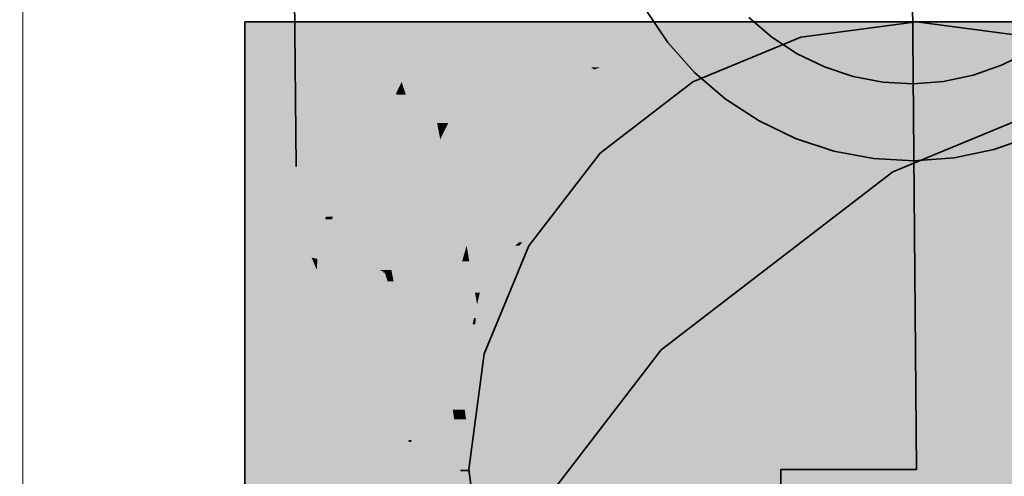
# Model space of a CAD drawing. Extents: x -223 to 557, y -138 to 606.
# Tile 268 of 347: x 308.564 to 309.839, y 169.668 to 170.26. Entities that reach past the tile are written whole.
import ezdxf
from ezdxf.lldxf.tags import DXFTag

# ---------------------------------------------------------------- set-up
doc = ezdxf.new("R2010")
doc.units = 0
doc.layers.get('0').update_dxf_attribs({"lineweight": 35})
doc.layers.add('0-Shading', color=7, linetype='Continuous', lineweight=35)
doc.layers.add('5_EG-HLSE', color=7, linetype='Continuous', lineweight=25)
doc.layers.add('H_Heizkoerper', color=1, linetype='Continuous', lineweight=35, true_color=0xff0000)
doc.layers.add('H_Vorlauf', color=1, linetype='Continuous', lineweight=35, true_color=0xff0000)
tags = doc.linetypes.add('ALL_S14', pattern=[0.002, 0.001, -0.001]).pattern_tags.tags
tags[6:7] = [DXFTag(74, 4), DXFTag(75, 0), DXFTag(340, '0'), DXFTag(46, 1.0), DXFTag(50, 0.0), DXFTag(44, 0.0), DXFTag(45, 0.0)]
tags[4:5] = [DXFTag(74, 4), DXFTag(75, 0), DXFTag(340, '0'), DXFTag(46, 1.0), DXFTag(50, 0.0), DXFTag(44, 0.0), DXFTag(45, 0.0)]

# ---------------------------------------------------------------- blocks, each defined once
blk = doc.blocks.new('Shading-A07ALDTH1N', base_point=(309.6948, 170.0625))
at = {"layer": '0-Shading', "color": 14, "true_color": 0xa00000}
for points in [[(308.8556, 170.179), (309.0475, 170.179), (308.8556, 170.2567)], [(309.0475, 170.179), (308.8556, 170.2567), (308.9698, 170.2567)], [(308.8799, 170.195), (308.8556, 170.195), (308.9739, 170.2567)], [(308.8556, 170.195), (308.9739, 170.2567), (308.8556, 170.2567)], [(309.0292, 170.2034), (308.8927, 170.2034), (308.9739, 170.2567)], [(309.0475, 170.179), (309.071, 170.179), (308.9698, 170.2567)], [(309.071, 170.179), (308.9698, 170.2567), (308.9732, 170.2567)], [(309.071, 170.179), (309.1354, 170.179), (308.9732, 170.2567)], [(309.1354, 170.179), (308.9732, 170.2567), (309.2753, 170.2567)], [(309.0194, 170.2128), (308.98, 170.2567), (308.9739, 170.2567)], [(309.0384, 170.2128), (309.0808, 170.2567), (308.98, 170.2567)], [(309.0384, 170.2128), (309.0194, 170.2128), (308.98, 170.2567)], [(309.7643, 170.236), (309.2379, 170.236), (309.6137, 170.2567)], [(309.2379, 170.236), (309.6137, 170.2567), (309.2753, 170.2567)], [(310.0472, 170.197), (310.4198, 170.2567), (309.6137, 170.2567)], [(309.1354, 170.179), (310.4198, 170.179), (309.2379, 170.236)], [(310.0472, 170.197), (309.7643, 170.236), (309.2379, 170.236)], [(309.0292, 170.2034), (309.0384, 170.2128), (309.0194, 170.2128)], [(309.019, 170.1927), (308.8765, 170.1927), (309.0292, 170.2034)], [(308.8765, 170.1927), (309.0292, 170.2034), (308.8927, 170.2034)], [(308.8765, 170.1927), (308.8799, 170.195), (308.8556, 170.195)], [(308.8765, 170.1927), (308.8556, 170.1927), (308.8556, 170.195)], [(308.8556, 170.179), (308.8765, 170.1927), (308.8556, 170.1927)], [(308.8556, 170.179), (309.0057, 170.179), (308.8765, 170.1927)], [(309.0057, 170.179), (309.019, 170.1927), (308.8765, 170.1927)], [(309.8961, 170.0625), (309.6948, 170.0625), (310.0646, 170.1322)], [(309.6948, 170.0625), (310.0646, 170.1322), (309.8633, 170.1322)], [(309.7336, 169.9951), (309.6071, 169.9951), (309.6948, 170.0625)], [(309.7336, 169.9951), (309.8961, 170.0625), (309.6948, 170.0625)], [(309.521, 169.832), (309.3945, 169.832), (309.7336, 169.9951)], [(309.3945, 169.832), (309.7336, 169.9951), (309.6071, 169.9951)], [(309.4494, 169.7771), (309.3523, 169.7771), (309.3945, 169.832)], [(309.4494, 169.7771), (309.521, 169.832), (309.3945, 169.832)], [(309.2611, 169.5317), (309.164, 169.5317), (309.4494, 169.7771)], [(309.164, 169.5317), (309.4494, 169.7771), (309.3523, 169.7771)]]:
    blk.add_solid(points, dxfattribs=at)
at = {"layer": '0-Shading', "color": 14, "true_color": 0x9e0000}
for points in [[(309.0683, 170.2128), (309.0384, 170.2128), (309.0808, 170.2567)], [(309.0806, 170.1974), (309.0639, 170.1974), (309.0808, 170.2567)], [(309.1387, 170.1873), (309.0806, 170.1873), (309.0808, 170.2567)], [(309.138, 170.1881), (309.2906, 170.2567), (309.0808, 170.2567)], [(309.1627, 170.1881), (309.138, 170.1881), (309.2906, 170.2567)], [(309.0541, 170.2034), (309.0292, 170.2034), (309.0384, 170.2128)], [(309.0639, 170.1974), (309.0683, 170.2128), (309.0384, 170.2128)], [(309.0057, 170.179), (309.0586, 170.179), (309.0292, 170.2034)], [(309.0364, 170.1974), (309.0541, 170.2034), (309.0292, 170.2034)], [(309.0639, 170.1974), (309.0364, 170.1974), (309.0541, 170.2034)], [(309.0586, 170.179), (309.0639, 170.1974), (309.0364, 170.1974)], [(309.0586, 170.179), (309.0944, 170.179), (309.0639, 170.1974)], [(309.0806, 170.1873), (309.0806, 170.1974), (309.0639, 170.1974)], [(309.0892, 170.1862), (309.1387, 170.1873), (309.0806, 170.1873)], [(309.0944, 170.179), (309.1456, 170.179), (309.0806, 170.1873)], [(309.1396, 170.1862), (309.0892, 170.1862), (309.1387, 170.1873)], [(309.109, 170.1837), (309.1396, 170.1862), (309.0892, 170.1862)], [(309.1417, 170.1837), (309.109, 170.1837), (309.1396, 170.1862)], [(309.1456, 170.179), (309.1417, 170.1837), (309.109, 170.1837)], [(309.1396, 170.1862), (309.1627, 170.1881), (309.138, 170.1881)], [(309.1591, 170.1862), (309.1396, 170.1862), (309.1627, 170.1881)], [(309.1456, 170.179), (309.1591, 170.1862), (309.1396, 170.1862)]]:
    blk.add_solid(points, dxfattribs=at)
at = {"layer": '0-Shading', "color": 14, "true_color": 0x990000}
for points in [[(309.2198, 170.1967), (309.1787, 170.1967), (309.4708, 170.2567)], [(309.1787, 170.1967), (309.4708, 170.2567), (309.2906, 170.2567)], [(309.3735, 170.2199), (309.3166, 170.2199), (309.4708, 170.2567)], [(309.2198, 170.1967), (309.3735, 170.2199), (309.3166, 170.2199)], [(309.3248, 170.2014), (309.2508, 170.2014), (309.3735, 170.2199)], [(309.1456, 170.179), (309.1904, 170.179), (309.2198, 170.1967)], [(309.1627, 170.1881), (309.2198, 170.1967), (309.1787, 170.1967)], [(309.1838, 170.1881), (309.1627, 170.1881), (309.2198, 170.1967)], [(309.1904, 170.179), (309.2198, 170.1967), (309.2969, 170.1967)], [(309.2198, 170.1967), (309.3248, 170.2014), (309.2508, 170.2014)], [(309.2198, 170.1967), (309.2969, 170.1967), (309.3248, 170.2014)], [(309.2862, 170.195), (309.3078, 170.195), (309.3041, 170.1979)], [(309.3157, 170.1979), (309.3041, 170.1979), (309.3248, 170.2014)], [(309.3078, 170.195), (309.3157, 170.1979), (309.3041, 170.1979)], [(309.1456, 170.179), (309.1838, 170.1881), (309.1627, 170.1881)], [(309.1904, 170.179), (309.2657, 170.179), (309.2862, 170.195)], [(309.2657, 170.179), (309.2862, 170.195), (309.3078, 170.195)]]:
    blk.add_solid(points, dxfattribs=at)
at = {"layer": '0-Shading', "color": 14, "true_color": 0x930000}
for points in [[(309.3735, 170.2199), (309.5526, 170.2567), (309.4708, 170.2567)], [(309.4094, 170.2199), (309.3735, 170.2199), (309.5783, 170.2567)], [(309.3735, 170.2199), (309.5783, 170.2567), (309.5526, 170.2567)], [(309.4775, 170.216), (309.4146, 170.216), (309.609, 170.2567)], [(309.4146, 170.216), (309.609, 170.2567), (309.5783, 170.2567)], [(309.4357, 170.2213), (309.4158, 170.2213), (309.5783, 170.2567)], [(309.3494, 170.2014), (309.3248, 170.2014), (309.4158, 170.2213)], [(309.4146, 170.216), (309.3982, 170.216), (309.4158, 170.2213)], [(309.4146, 170.216), (309.4357, 170.2213), (309.4158, 170.2213)], [(309.3175, 170.1919), (309.4146, 170.216), (309.3982, 170.216)], [(309.3248, 170.2014), (309.4094, 170.2199), (309.3735, 170.2199)], [(309.4095, 170.195), (309.3299, 170.195), (309.4146, 170.216)], [(309.4095, 170.195), (309.4775, 170.216), (309.4146, 170.216)], [(309.3278, 170.195), (309.3078, 170.195), (309.3494, 170.2014)], [(309.3078, 170.195), (309.3494, 170.2014), (309.3248, 170.2014)], [(309.2657, 170.179), (309.3579, 170.179), (309.3175, 170.1919)], [(309.2657, 170.179), (309.3175, 170.1919), (309.2997, 170.1919)], [(309.3175, 170.1919), (309.2997, 170.1919), (309.3078, 170.195)], [(309.3175, 170.1919), (309.3278, 170.195), (309.3078, 170.195)], [(309.3995, 170.1919), (309.3175, 170.1919), (309.4095, 170.195)], [(309.3175, 170.1919), (309.4095, 170.195), (309.3299, 170.195)], [(309.3579, 170.179), (309.3995, 170.1919), (309.3175, 170.1919)]]:
    blk.add_solid(points, dxfattribs=at)
at = {"layer": '0-Shading', "color": 14, "true_color": 0x8c0000}
for points in [[(309.4734, 170.195), (309.4095, 170.195), (309.696, 170.2567)], [(309.4095, 170.195), (309.696, 170.2567), (309.609, 170.2567)], [(309.3579, 170.179), (309.4158, 170.179), (309.4095, 170.195)], [(309.4158, 170.179), (309.4734, 170.195), (309.4095, 170.195)]]:
    blk.add_solid(points, dxfattribs=at)
at = {"layer": '0-Shading', "color": 16, "true_color": 0x830000}
for points in [[(309.4158, 170.179), (309.4198, 170.179), (309.696, 170.2567)], [(309.4198, 170.179), (309.696, 170.2567), (309.7112, 170.2567)], [(309.4198, 170.179), (309.4254, 170.179), (309.7112, 170.2567)], [(309.4254, 170.179), (309.7112, 170.2567), (309.714, 170.2567)], [(309.4356, 170.179), (309.7256, 170.2567), (309.714, 170.2567)], [(309.6003, 170.2261), (309.6043, 170.2261), (309.714, 170.2567)], [(309.4254, 170.179), (309.427, 170.179), (309.6003, 170.2261)], [(309.427, 170.179), (309.4356, 170.179), (309.6003, 170.2261)], [(309.4356, 170.179), (309.6003, 170.2261), (309.6043, 170.2261)]]:
    blk.add_solid(points, dxfattribs=at)
at = {"layer": '0-Shading', "color": 12, "true_color": 0xd90000}
for points in [[(308.8556, 169.9667), (309.1043, 169.9667), (308.8556, 170.179)], [(309.1043, 169.9667), (308.8556, 170.179), (309.0475, 170.179)], [(308.9377, 170.175), (308.8603, 170.175), (308.8556, 170.179)], [(308.8556, 170.0743), (308.9786, 170.0743), (308.8556, 170.179)], [(309.0039, 170.1719), (309.0057, 170.179), (308.8556, 170.179)], [(308.9786, 170.0743), (308.9377, 170.175), (308.8603, 170.175)], [(309.0039, 170.1719), (308.939, 170.1719), (308.9377, 170.175)], [(308.9786, 170.0743), (309.0039, 170.1719), (308.939, 170.1719)], [(309.0921, 170.0124), (309.071, 170.179), (309.0475, 170.179)], [(309.073, 170.163), (309.1354, 170.179), (309.071, 170.179)], [(310.3216, 170.1667), (309.0874, 170.1667), (310.4198, 170.179)], [(309.0874, 170.1667), (310.4198, 170.179), (309.1354, 170.179)], [(310.4198, 170.0699), (309.5498, 170.0699), (310.4198, 170.179)], [(309.105, 170.163), (309.073, 170.163), (309.0874, 170.1667)], [(309.2469, 170.1234), (309.078, 170.1234), (309.073, 170.163)], [(309.4823, 170.0699), (309.105, 170.163), (309.073, 170.163)], [(309.5498, 170.0699), (310.3216, 170.1667), (309.0874, 170.1667)], [(309.5498, 170.0699), (309.4823, 170.0699), (309.105, 170.163)], [(310.1013, 169.9951), (309.7336, 169.9951), (310.0646, 170.1322)], [(309.5063, 170.0644), (309.2469, 170.1234), (309.078, 170.1234)], [(309.5063, 170.0644), (309.0855, 170.0644), (309.078, 170.1234)], [(308.8556, 169.9667), (308.9508, 169.9667), (308.8556, 170.0743)], [(308.9508, 169.9667), (308.8556, 170.0743), (308.9786, 170.0743)], [(309.5063, 170.0644), (309.5498, 170.0699), (309.4823, 170.0699)], [(309.5759, 170.0644), (309.5063, 170.0644), (309.5498, 170.0699)], [(309.7613, 170.0363), (309.7098, 170.0363), (309.5498, 170.0699)], [(310.1049, 169.9819), (310.4198, 170.0699), (309.5498, 170.0699)], [(309.0898, 170.0308), (309.5063, 170.0644), (309.0855, 170.0644)], [(309.2384, 170.0308), (309.0898, 170.0308), (309.5063, 170.0644)], [(309.7876, 170.0256), (309.1972, 170.0256), (309.5063, 170.0644)], [(309.7098, 170.0363), (309.5759, 170.0644), (309.5063, 170.0644)], [(309.1972, 170.0256), (309.2384, 170.0308), (309.0898, 170.0308)], [(309.1972, 170.0256), (309.0904, 170.0256), (309.0898, 170.0308)], [(310.1049, 169.9819), (309.7613, 170.0363), (309.7098, 170.0363)], [(309.0921, 170.0124), (309.1972, 170.0256), (309.0904, 170.0256)], [(309.2001, 170.0124), (309.0921, 170.0124), (309.2249, 170.0243)], [(309.0921, 170.0124), (309.2249, 170.0243), (309.1866, 170.0243)], [(309.1043, 169.9667), (309.1749, 169.9667), (309.2249, 170.0243)], [(309.1749, 169.9667), (310.4198, 169.9667), (309.2249, 170.0243)], [(309.2249, 170.0243), (309.1866, 170.0243), (309.1972, 170.0256)], [(310.1049, 169.9819), (309.7876, 170.0256), (309.1972, 170.0256)], [(309.1043, 169.9667), (309.2001, 170.0124), (309.0921, 170.0124)], [(309.8398, 169.8113), (309.494, 169.8113), (309.7336, 169.9951)], [(309.7728, 169.9272), (310.1013, 169.9951), (309.7336, 169.9951)], [(310.1195, 169.9272), (309.7728, 169.9272), (310.1013, 169.9951)], [(309.8398, 169.8113), (310.1195, 169.9272), (309.7728, 169.9272)], [(309.7951, 169.7771), (309.4494, 169.7771), (309.8398, 169.8113)], [(309.4494, 169.7771), (309.8398, 169.8113), (309.494, 169.8113)], [(309.5995, 169.627), (309.3342, 169.627), (309.4494, 169.7771)], [(309.5995, 169.627), (309.7951, 169.7771), (309.4494, 169.7771)]]:
    blk.add_solid(points, dxfattribs=at)
at = {"layer": '0-Shading', "color": 12, "true_color": 0xd30000}
for points in [[(309.0513, 170.1645), (309.002, 170.1645), (309.0039, 170.1719)], [(309.055, 170.1719), (309.0039, 170.1719), (309.0586, 170.179)], [(309.0039, 170.1719), (309.0586, 170.179), (309.0057, 170.179)], [(309.0513, 170.1645), (309.055, 170.1719), (309.0039, 170.1719)], [(309.0633, 170.1645), (309.0513, 170.1645), (309.0586, 170.179)], [(309.064, 170.1625), (309.0944, 170.179), (309.0586, 170.179)], [(309.0975, 170.1625), (309.064, 170.1625), (309.0944, 170.179)], [(309.1045, 170.1258), (309.1456, 170.179), (309.0944, 170.179)], [(309.119, 170.1258), (309.1045, 170.1258), (309.1456, 170.179)], [(309.0055, 170.0743), (308.9786, 170.0743), (309.0513, 170.1645)], [(308.9786, 170.0743), (309.0513, 170.1645), (309.002, 170.1645)], [(309.0928, 170.0734), (309.005, 170.0734), (309.0513, 170.1645)], [(309.064, 170.1625), (309.0522, 170.1625), (309.0513, 170.1645)], [(309.064, 170.1625), (309.0633, 170.1645), (309.0513, 170.1645)], [(309.0928, 170.0734), (309.064, 170.1625), (309.0522, 170.1625)], [(309.0985, 170.1571), (309.0657, 170.1571), (309.064, 170.1625)], [(309.0985, 170.1571), (309.0975, 170.1625), (309.064, 170.1625)], [(309.0827, 170.1047), (309.0985, 170.1571), (309.0657, 170.1571)], [(309.1085, 170.1047), (309.0827, 170.1047), (309.0985, 170.1571)], [(309.1057, 170.1195), (309.119, 170.1258), (309.1045, 170.1258)], [(309.1159, 170.1195), (309.1057, 170.1195), (309.119, 170.1258)], [(309.1085, 170.1047), (309.1159, 170.1195), (309.1057, 170.1195)], [(309.0928, 170.0734), (309.1085, 170.1047), (309.0827, 170.1047)], [(308.991, 170.0458), (308.9713, 170.0458), (308.9786, 170.0743)], [(308.991, 170.0458), (309.0055, 170.0743), (308.9786, 170.0743)], [(309.0753, 170.0458), (308.991, 170.0458), (309.0928, 170.0734)], [(308.991, 170.0458), (309.0928, 170.0734), (309.005, 170.0734)], [(309.0252, 169.9667), (309.0395, 169.9667), (309.0928, 170.0734)], [(308.9699, 170.0045), (308.9605, 170.0045), (308.991, 170.0458)], [(308.9605, 170.0045), (308.991, 170.0458), (308.9713, 170.0458)], [(309.0104, 170.0008), (308.9681, 170.0008), (308.991, 170.0458)], [(309.0252, 169.9667), (309.0753, 170.0458), (308.991, 170.0458)], [(308.9681, 170.0008), (308.9596, 170.0008), (308.9605, 170.0045)], [(308.9681, 170.0008), (308.9699, 170.0045), (308.9605, 170.0045)], [(308.9508, 169.9667), (308.9681, 170.0008), (308.9596, 170.0008)], [(308.9551, 169.9753), (309.0215, 169.9753), (308.9681, 170.0008)], [(309.0215, 169.9753), (309.0104, 170.0008), (308.9681, 170.0008)], [(308.9508, 169.9667), (309.0252, 169.9667), (308.9551, 169.9753)], [(309.0252, 169.9667), (308.9551, 169.9753), (309.0215, 169.9753)]]:
    blk.add_solid(points, dxfattribs=at)
at = {"layer": '0-Shading', "color": 12, "true_color": 0xc70000}
for points in [[(309.2132, 170.1047), (309.1085, 170.1047), (309.2657, 170.179)], [(309.1085, 170.1047), (309.2657, 170.179), (309.1904, 170.179)], [(309.119, 170.1258), (309.1904, 170.179), (309.1456, 170.179)], [(309.1317, 170.1258), (309.119, 170.1258), (309.1904, 170.179)], [(309.1085, 170.1047), (309.1317, 170.1258), (309.119, 170.1258)], [(309.1191, 170.0734), (309.0928, 170.0734), (309.1085, 170.1047)], [(309.1423, 170.0045), (309.2132, 170.1047), (309.1085, 170.1047)], [(309.0493, 169.9863), (309.1295, 169.9863), (309.0928, 170.0734)], [(309.1219, 170.0045), (309.1191, 170.0734), (309.0928, 170.0734)], [(309.1423, 170.0045), (309.1219, 170.0045), (309.1191, 170.0734)], [(309.1295, 169.9863), (309.1423, 170.0045), (309.1219, 170.0045)], [(309.0395, 169.9667), (309.1156, 169.9667), (309.0493, 169.9863)], [(309.1156, 169.9667), (309.0493, 169.9863), (309.1295, 169.9863)]]:
    blk.add_solid(points, dxfattribs=at)
at = {"layer": '0-Shading', "color": 12, "true_color": 0xb60000}
for points in [[(309.1645, 170.0045), (309.1423, 170.0045), (309.2657, 170.179)], [(309.3457, 170.1649), (309.2575, 170.1649), (309.2657, 170.179)], [(309.3457, 170.1649), (309.3579, 170.179), (309.2657, 170.179)], [(309.1932, 169.9888), (309.1555, 169.9888), (309.3457, 170.1649)], [(309.1555, 169.9888), (309.3457, 170.1649), (309.2575, 170.1649)], [(309.1555, 169.9888), (309.1312, 169.9888), (309.1423, 170.0045)], [(309.1555, 169.9888), (309.1645, 170.0045), (309.1423, 170.0045)], [(309.1156, 169.9667), (309.1427, 169.9667), (309.1295, 169.9863)], [(309.154, 169.9863), (309.1295, 169.9863), (309.1555, 169.9888)], [(309.1295, 169.9863), (309.1555, 169.9888), (309.1312, 169.9888)], [(309.1427, 169.9667), (309.154, 169.9863), (309.1295, 169.9863)], [(309.1427, 169.9667), (309.174, 169.9667), (309.1555, 169.9888)], [(309.174, 169.9667), (309.1932, 169.9888), (309.1555, 169.9888)]]:
    blk.add_solid(points, dxfattribs=at)
at = {"layer": '0-Shading', "color": 14, "true_color": 0xa20000}
for points in [[(309.174, 169.9667), (309.4158, 170.179), (309.3579, 170.179)], [(309.3462, 170.1179), (309.3568, 170.1179), (309.4158, 170.179)], [(309.174, 169.9667), (309.1804, 169.9667), (309.3462, 170.1179)], [(309.1804, 169.9667), (309.3462, 170.1179), (309.3568, 170.1179)], [(309.2183, 169.9992), (309.2422, 169.9992), (309.3568, 170.1179)], [(309.1804, 169.9667), (309.2055, 169.9667), (309.2183, 169.9992)], [(309.2055, 169.9667), (309.2183, 169.9992), (309.2422, 169.9992)], [(309.2149, 169.971), (309.2103, 169.971), (309.2422, 169.9992)], [(309.2055, 169.9667), (309.2108, 169.9667), (309.2103, 169.971)], [(309.2108, 169.9667), (309.2149, 169.971), (309.2103, 169.971)]]:
    blk.add_solid(points, dxfattribs=at)
at = {"layer": '0-Shading', "color": 16, "true_color": 0x8b0000}
for points in [[(309.26, 170.0167), (309.4254, 170.179), (309.4198, 170.179)], [(309.312, 170.0648), (309.309, 170.0648), (309.427, 170.179)], [(309.309, 170.0648), (309.427, 170.179), (309.4254, 170.179)], [(309.312, 170.0648), (309.4356, 170.179), (309.427, 170.179)], [(309.312, 170.0648), (309.3214, 170.0648), (309.4356, 170.179)], [(309.3568, 170.1179), (309.4198, 170.179), (309.4158, 170.179)], [(309.3596, 170.1179), (309.3568, 170.1179), (309.4198, 170.179)], [(309.26, 170.0167), (309.2591, 170.0167), (309.3596, 170.1179)], [(309.2591, 170.0167), (309.3596, 170.1179), (309.3568, 170.1179)], [(309.2133, 169.9667), (309.2233, 169.9667), (309.312, 170.0648)], [(309.2233, 169.9667), (309.312, 170.0648), (309.3214, 170.0648)], [(309.26, 170.0167), (309.312, 170.0648), (309.309, 170.0648)], [(309.26, 170.0167), (309.2636, 170.0167), (309.312, 170.0648)], [(309.2108, 169.9667), (309.2133, 169.9667), (309.26, 170.0167)], [(309.2133, 169.9667), (309.26, 170.0167), (309.2636, 170.0167)], [(309.2422, 169.9992), (309.26, 170.0167), (309.2591, 170.0167)], [(309.2428, 169.9992), (309.2422, 169.9992), (309.26, 170.0167)], [(309.2108, 169.9667), (309.2428, 169.9992), (309.2422, 169.9992)]]:
    blk.add_solid(points, dxfattribs=at)
at = {"layer": '0-Shading', "color": 1, "true_color": 0xfa0000}
for points in [[(308.8556, 169.6767), (309.1074, 169.6767), (308.8556, 169.9667)], [(309.1074, 169.6767), (308.8556, 169.9667), (309.0195, 169.9667)], [(309.1074, 169.6767), (309.1252, 169.6767), (309.0195, 169.9667)], [(309.1252, 169.6767), (309.0195, 169.9667), (309.1043, 169.9667)], [(309.1093, 169.8987), (309.1749, 169.9667), (309.1043, 169.9667)], [(309.1093, 169.8987), (310.4198, 169.9667), (309.1749, 169.9667)], [(309.1093, 169.8987), (310.4198, 169.8987), (310.4198, 169.9667)], [(309.1252, 169.6767), (310.4198, 169.6767), (309.1093, 169.8987)], [(310.4198, 169.6767), (309.1093, 169.8987), (310.4198, 169.8987)], [(309.9462, 169.627), (309.5995, 169.627), (309.8398, 169.8113)], [(309.0203, 169.4847), (308.9955, 169.6767), (308.8556, 169.6767)], [(308.9586, 169.5566), (308.8556, 169.5566), (308.8556, 169.6767)], [(309.003, 169.6184), (309.1074, 169.6767), (308.9955, 169.6767)], [(309.121, 169.6184), (309.003, 169.6184), (309.1074, 169.6767)], [(309.121, 169.6184), (309.1252, 169.6767), (309.1074, 169.6767)], [(309.119, 169.5911), (310.4198, 169.6767), (309.1252, 169.6767)], [(309.6641, 169.5101), (310.4198, 169.5101), (310.4198, 169.6767)]]:
    blk.add_solid(points, dxfattribs=at)
at = {"layer": '0-Shading', "color": 1, "true_color": 0xf90000}
for points in [[(308.942, 169.9512), (308.902, 169.9512), (308.8556, 169.9667)], [(308.8556, 169.9355), (308.9486, 169.9355), (308.8556, 169.9667)], [(308.9496, 169.9498), (308.9508, 169.9667), (308.8556, 169.9667)], [(308.9486, 169.9355), (308.942, 169.9512), (308.902, 169.9512)], [(308.9496, 169.9498), (308.9426, 169.9498), (308.942, 169.9512)], [(308.9486, 169.9355), (308.9496, 169.9498), (308.9426, 169.9498)], [(308.8556, 169.6767), (308.9307, 169.6767), (308.8556, 169.9355)], [(308.9307, 169.6767), (308.8556, 169.9355), (308.9486, 169.9355)], [(308.932, 169.658), (308.8556, 169.658), (308.8556, 169.6767)], [(308.932, 169.658), (308.9307, 169.6767), (308.8556, 169.6767)]]:
    blk.add_solid(points, dxfattribs=at)
at = {"layer": '0-Shading', "color": 1, "true_color": 0xf10000}
for points in [[(308.9776, 169.9561), (308.95, 169.9561), (308.9508, 169.9667)], [(308.9776, 169.9561), (309.0252, 169.9667), (308.9508, 169.9667)], [(309.0286, 169.9561), (308.9776, 169.9561), (309.0252, 169.9667)], [(309.0353, 169.9355), (309.0395, 169.9667), (309.0252, 169.9667)], [(308.9934, 169.9498), (308.9496, 169.9498), (308.9776, 169.9561)], [(308.9496, 169.9498), (308.9776, 169.9561), (308.95, 169.9561)], [(309.0294, 169.9355), (309.0286, 169.9561), (308.9776, 169.9561)], [(309.0353, 169.9355), (309.0294, 169.9355), (309.0286, 169.9561)], [(308.9741, 169.9355), (308.9486, 169.9355), (308.9496, 169.9498)], [(308.978, 169.9333), (308.9934, 169.9498), (308.9496, 169.9498)], [(309.035, 169.9333), (308.978, 169.9333), (308.9934, 169.9498)], [(309.0167, 169.7968), (308.939, 169.7968), (308.9486, 169.9355)], [(308.9648, 169.9026), (308.9741, 169.9355), (308.9486, 169.9355)], [(309.0309, 169.9026), (308.9648, 169.9026), (308.9741, 169.9355)], [(309.0309, 169.9026), (309.035, 169.9333), (308.978, 169.9333)], [(309.035, 169.9333), (309.0353, 169.9355), (309.0294, 169.9355)], [(309.0167, 169.7968), (309.0309, 169.9026), (308.9648, 169.9026)], [(308.9333, 169.7149), (309.0057, 169.7149), (308.939, 169.7968)], [(309.0057, 169.7149), (309.0167, 169.7968), (308.939, 169.7968)], [(308.9307, 169.6767), (309.0006, 169.6767), (308.9333, 169.7149)], [(309.0006, 169.6767), (308.9333, 169.7149), (309.0057, 169.7149)], [(308.9675, 169.658), (308.932, 169.658), (308.9307, 169.6767)], [(309.0057, 169.6385), (309.0006, 169.6767), (308.9307, 169.6767)]]:
    blk.add_solid(points, dxfattribs=at)
at = {"layer": '0-Shading', "color": 12, "true_color": 0xe10000}
for points in [[(309.0453, 169.9355), (309.0353, 169.9355), (309.0395, 169.9667)], [(309.1093, 169.9333), (309.0458, 169.9333), (309.0395, 169.9667)], [(309.1093, 169.9333), (309.1156, 169.9667), (309.0395, 169.9667)], [(309.0467, 169.9026), (309.0309, 169.9026), (309.0366, 169.9318)], [(309.0309, 169.9026), (309.0366, 169.9318), (309.0348, 169.9318)], [(309.0366, 169.9318), (309.0348, 169.9318), (309.035, 169.9333)], [(309.0361, 169.9333), (309.035, 169.9333), (309.0353, 169.9355)], [(309.0366, 169.9318), (309.0361, 169.9333), (309.035, 169.9333)], [(309.0366, 169.9318), (309.0453, 169.9355), (309.0353, 169.9355)], [(309.046, 169.9318), (309.0366, 169.9318), (309.0453, 169.9355)], [(309.0481, 169.9207), (309.0404, 169.9207), (309.0366, 169.9318)], [(309.0481, 169.9207), (309.046, 169.9318), (309.0366, 169.9318)], [(309.0481, 169.9207), (309.1093, 169.9333), (309.0458, 169.9333)], [(309.1069, 169.9207), (309.0481, 169.9207), (309.1093, 169.9333)], [(309.0573, 169.872), (309.0481, 169.9207), (309.0404, 169.9207)], [(309.0979, 169.8732), (309.0571, 169.8732), (309.0481, 169.9207)], [(309.0979, 169.8732), (309.1069, 169.9207), (309.0481, 169.9207)], [(309.0834, 169.7968), (309.0167, 169.7968), (309.0309, 169.9026)], [(309.0573, 169.872), (309.046, 169.872), (309.0309, 169.9026)], [(309.0573, 169.872), (309.0467, 169.9026), (309.0309, 169.9026)], [(309.0834, 169.7968), (309.0573, 169.872), (309.046, 169.872)], [(309.0573, 169.872), (309.0979, 169.8732), (309.0571, 169.8732)], [(309.0977, 169.872), (309.0573, 169.872), (309.0979, 169.8732)], [(309.0904, 169.8338), (309.0706, 169.8338), (309.0573, 169.872)], [(309.0904, 169.8338), (309.0977, 169.872), (309.0573, 169.872)], [(309.0834, 169.7968), (309.0904, 169.8338), (309.0706, 169.8338)], [(309.0679, 169.7149), (309.0057, 169.7149), (309.0167, 169.7968)], [(309.0679, 169.7149), (309.0834, 169.7968), (309.0167, 169.7968)], [(309.0006, 169.6767), (309.0607, 169.6767), (309.0057, 169.7149)], [(309.0607, 169.6767), (309.0679, 169.7149), (309.0057, 169.7149)], [(309.0679, 169.6385), (309.0057, 169.6385), (309.0006, 169.6767)], [(309.0679, 169.6385), (309.0607, 169.6767), (309.0006, 169.6767)]]:
    blk.add_solid(points, dxfattribs=at)
at = {"layer": '0-Shading', "color": 12, "true_color": 0xca0000}
for points in [[(309.1384, 169.9517), (309.1128, 169.9517), (309.1156, 169.9667)], [(309.1384, 169.9517), (309.1427, 169.9667), (309.1156, 169.9667)], [(309.1454, 169.9517), (309.1384, 169.9517), (309.1427, 169.9667)], [(309.1497, 169.9273), (309.174, 169.9667), (309.1427, 169.9667)], [(309.1649, 169.9273), (309.1497, 169.9273), (309.174, 169.9667)], [(309.1332, 169.9333), (309.1093, 169.9333), (309.1384, 169.9517)], [(309.1093, 169.9333), (309.1384, 169.9517), (309.1128, 169.9517)], [(309.1264, 169.9094), (309.1463, 169.9465), (309.1369, 169.9465)], [(309.153, 169.9094), (309.1264, 169.9094), (309.1463, 169.9465)], [(309.1463, 169.9465), (309.1369, 169.9465), (309.1384, 169.9517)], [(309.1463, 169.9465), (309.1454, 169.9517), (309.1384, 169.9517)], [(309.1264, 169.9094), (309.1047, 169.9094), (309.1093, 169.9333)], [(309.1264, 169.9094), (309.1332, 169.9333), (309.1093, 169.9333)], [(309.1536, 169.9058), (309.1649, 169.9273), (309.1497, 169.9273)], [(309.1599, 169.9058), (309.1536, 169.9058), (309.1649, 169.9273)], [(309.1162, 169.8732), (309.0979, 169.8732), (309.1264, 169.9094)], [(309.0979, 169.8732), (309.1264, 169.9094), (309.1047, 169.9094)], [(309.1523, 169.8732), (309.1162, 169.8732), (309.1264, 169.9094)], [(309.14, 169.8905), (309.153, 169.9094), (309.1264, 169.9094)], [(309.1563, 169.8905), (309.14, 169.8905), (309.153, 169.9094)], [(309.1563, 169.8905), (309.1599, 169.9058), (309.1536, 169.9058)], [(309.1523, 169.8732), (309.1563, 169.8905), (309.14, 169.8905)], [(309.1094, 169.8492), (309.0933, 169.8492), (309.0979, 169.8732)], [(309.1094, 169.8492), (309.1162, 169.8732), (309.0979, 169.8732)], [(309.1468, 169.8492), (309.1094, 169.8492), (309.1523, 169.8732)], [(309.1094, 169.8492), (309.1523, 169.8732), (309.1162, 169.8732)], [(309.1051, 169.8338), (309.0904, 169.8338), (309.1094, 169.8492)], [(309.0904, 169.8338), (309.1094, 169.8492), (309.0933, 169.8492)], [(309.1267, 169.8134), (309.0993, 169.8134), (309.1094, 169.8492)], [(309.1346, 169.7968), (309.1468, 169.8492), (309.1094, 169.8492)], [(309.0993, 169.8134), (309.0866, 169.8134), (309.0904, 169.8338)], [(309.0993, 169.8134), (309.1051, 169.8338), (309.0904, 169.8338)], [(309.0946, 169.7968), (309.0834, 169.7968), (309.0993, 169.8134)], [(309.0834, 169.7968), (309.0993, 169.8134), (309.0866, 169.8134)], [(309.1136, 169.7802), (309.0899, 169.7802), (309.0993, 169.8134)], [(309.1064, 169.7968), (309.1267, 169.8134), (309.0993, 169.8134)], [(309.1346, 169.7968), (309.1064, 169.7968), (309.1267, 169.8134)], [(309.0899, 169.7802), (309.0803, 169.7802), (309.0834, 169.7968)], [(309.0899, 169.7802), (309.0946, 169.7968), (309.0834, 169.7968)], [(309.1248, 169.7544), (309.1346, 169.7968), (309.1064, 169.7968)], [(309.0715, 169.7149), (309.0679, 169.7149), (309.0899, 169.7802)], [(309.0679, 169.7149), (309.0899, 169.7802), (309.0803, 169.7802)], [(309.1156, 169.7149), (309.0715, 169.7149), (309.0899, 169.7802)], [(309.1001, 169.7544), (309.1136, 169.7802), (309.0899, 169.7802)], [(309.1248, 169.7544), (309.1001, 169.7544), (309.1136, 169.7802)], [(309.1156, 169.7149), (309.1248, 169.7544), (309.1001, 169.7544)], [(309.0607, 169.6767), (309.1068, 169.6767), (309.0707, 169.7122)], [(309.0607, 169.6767), (309.0707, 169.7122), (309.0674, 169.7122)], [(309.0707, 169.7122), (309.0674, 169.7122), (309.0679, 169.7149)], [(309.0707, 169.7122), (309.0715, 169.7149), (309.0679, 169.7149)], [(309.115, 169.7122), (309.0707, 169.7122), (309.1156, 169.7149)], [(309.0707, 169.7122), (309.1156, 169.7149), (309.0715, 169.7149)], [(309.1068, 169.6767), (309.115, 169.7122), (309.0707, 169.7122)], [(309.0834, 169.5566), (309.1068, 169.6767), (309.0607, 169.6767)], [(309.1104, 169.5566), (309.0834, 169.5566), (309.1068, 169.6767)], [(309.1456, 169.5093), (309.1119, 169.5093), (309.1068, 169.6767)]]:
    blk.add_solid(points, dxfattribs=at)
at = {"layer": '0-Shading', "color": 14, "true_color": 0xae0000}
for points in [[(309.1769, 169.8905), (309.1563, 169.8905), (309.2055, 169.9667)], [(309.1563, 169.8905), (309.2055, 169.9667), (309.1804, 169.9667)], [(309.1649, 169.9273), (309.1804, 169.9667), (309.174, 169.9667)], [(309.168, 169.9273), (309.1649, 169.9273), (309.1804, 169.9667)], [(309.1852, 169.8676), (309.1684, 169.8676), (309.2108, 169.9667)], [(309.1684, 169.8676), (309.2108, 169.9667), (309.2055, 169.9667)], [(309.1563, 169.8905), (309.168, 169.9273), (309.1649, 169.9273)], [(309.1547, 169.8732), (309.1523, 169.8732), (309.1563, 169.8905)], [(309.1698, 169.865), (309.1539, 169.865), (309.1563, 169.8905)], [(309.1684, 169.8676), (309.1769, 169.8905), (309.1563, 169.8905)], [(309.1473, 169.7968), (309.1346, 169.7968), (309.1539, 169.865)], [(309.1346, 169.7968), (309.1539, 169.865), (309.1504, 169.865)], [(309.1668, 169.7968), (309.1473, 169.7968), (309.1539, 169.865)], [(309.1539, 169.865), (309.1504, 169.865), (309.1523, 169.8732)], [(309.1539, 169.865), (309.1547, 169.8732), (309.1523, 169.8732)], [(309.1574, 169.8463), (309.1698, 169.865), (309.1539, 169.865)], [(309.1796, 169.8463), (309.1574, 169.8463), (309.1698, 169.865)], [(309.1796, 169.8463), (309.1852, 169.8676), (309.1684, 169.8676)], [(309.1668, 169.7968), (309.1796, 169.8463), (309.1574, 169.8463)], [(309.1403, 169.7544), (309.1248, 169.7544), (309.1346, 169.7968)], [(309.142, 169.7418), (309.1473, 169.7968), (309.1346, 169.7968)], [(309.1526, 169.7418), (309.142, 169.7418), (309.1668, 169.7968)], [(309.142, 169.7418), (309.1668, 169.7968), (309.1473, 169.7968)], [(309.1298, 169.7149), (309.1156, 169.7149), (309.1248, 169.7544)], [(309.1346, 169.6767), (309.1357, 169.6767), (309.1248, 169.7544)], [(309.1266, 169.7418), (309.1403, 169.7544), (309.1248, 169.7544)], [(309.142, 169.7418), (309.1266, 169.7418), (309.1403, 169.7544)], [(309.1357, 169.6767), (309.142, 169.7418), (309.1266, 169.7418)], [(309.1456, 169.7149), (309.1394, 169.7149), (309.142, 169.7418)], [(309.1456, 169.7149), (309.1526, 169.7418), (309.142, 169.7418)], [(309.1074, 169.6795), (309.1343, 169.6795), (309.1156, 169.7149)], [(309.1343, 169.6795), (309.1298, 169.7149), (309.1156, 169.7149)], [(309.1357, 169.6767), (309.1456, 169.7149), (309.1394, 169.7149)], [(309.1068, 169.6767), (309.1346, 169.6767), (309.1074, 169.6795)], [(309.1563, 169.463), (309.1346, 169.6767), (309.1068, 169.6767)], [(309.1346, 169.6767), (309.1074, 169.6795), (309.1343, 169.6795)], [(309.1364, 169.6742), (309.1349, 169.6742), (309.1346, 169.6767)], [(309.1364, 169.6742), (309.1357, 169.6767), (309.1346, 169.6767)], [(309.1519, 169.5071), (309.1364, 169.6742), (309.1349, 169.6742)], [(309.1796, 169.5071), (309.1519, 169.5071), (309.1364, 169.6742)]]:
    blk.add_solid(points, dxfattribs=at)
at = {"layer": '0-Shading', "color": 14, "true_color": 0x8f0000}
for points in [[(309.2029, 169.8905), (309.1911, 169.8905), (309.2233, 169.9667)], [(309.1911, 169.8905), (309.2233, 169.9667), (309.2108, 169.9667)], [(309.1796, 169.8463), (309.2029, 169.8905), (309.1911, 169.8905)], [(309.191, 169.8463), (309.1796, 169.8463), (309.2029, 169.8905)], [(309.1456, 169.6767), (309.191, 169.8463), (309.1796, 169.8463)], [(309.1456, 169.7149), (309.1533, 169.7149), (309.1796, 169.8463)], [(309.1357, 169.6767), (309.1403, 169.6767), (309.1456, 169.7149)], [(309.1403, 169.6767), (309.1456, 169.6767), (309.1456, 169.7149)], [(309.1456, 169.6767), (309.1456, 169.7149), (309.1533, 169.7149)], [(309.1364, 169.6742), (309.1456, 169.6767), (309.1357, 169.6767)], [(309.1461, 169.6742), (309.1364, 169.6742), (309.1456, 169.6767)], [(309.1559, 169.6253), (309.149, 169.6253), (309.1364, 169.6742)], [(309.1559, 169.6253), (309.1461, 169.6742), (309.1364, 169.6742)], [(309.1594, 169.6253), (309.1559, 169.6253), (309.1456, 169.6767)]]:
    blk.add_solid(points, dxfattribs=at)
blk = doc.blocks.new('Referenz-A07ALDUO1N', base_point=(-167.6747, -99.33))
at = {"layer": '5_EG-HLSE', "color": 0, "linetype": 'ALL_S14', "lineweight": 13, "ltscale": 0.13}
blk.add_line((308.568, 169.1079), (308.5639, 209.1079), dxfattribs=at)
blk = doc.blocks.new('Heizkörper-A07ALDUW1N', base_point=(302.6701, 167.6923))
at = {"layer": 'H_Vorlauf', "color": 0, "linetype": 'ByBlock', "lineweight": -2, "ltscale": 0.35}
for p, q in [((309.7111, 171.2766), (309.7256, 169.6767)), ((308.922, 170.0695), (308.9148, 170.8694)), ((309.3738, 170.2736), (309.4032, 170.2303)), ((309.5082, 170.2626), (309.5379, 170.237)), ((309.5379, 170.237), (309.5707, 170.2155)), ((309.4032, 170.2303), (309.4381, 170.1913)), ((309.5707, 170.2155), (309.6061, 170.1985)), ((309.8357, 170.2006), (309.8707, 170.2182)), ((309.6061, 170.1985), (309.6434, 170.1862)), ((309.7986, 170.1876), (309.8357, 170.2006)), ((309.4381, 170.1913), (309.4777, 170.1571)), ((309.6434, 170.1862), (309.6819, 170.1789)), ((309.7602, 170.1796), (309.7986, 170.1876)), ((309.6819, 170.1789), (309.7211, 170.1767)), ((309.7211, 170.1767), (309.7602, 170.1796)), ((309.4777, 170.1571), (309.5215, 170.1285)), ((309.5215, 170.1285), (309.5686, 170.1058)), ((309.8254, 170.0913), (309.8748, 170.1085)), ((309.5686, 170.1058), (309.6183, 170.0894)), ((309.6183, 170.0894), (309.6698, 170.0796)), ((309.7742, 170.0806), (309.8254, 170.0913)), ((309.6698, 170.0796), (309.722, 170.0767)), ((309.722, 170.0767), (309.7742, 170.0806))]:
    blk.add_line(p, q, dxfattribs=at)
blk = doc.blocks.new('Rohr - 1703-A07ALDZM1N', base_point=(309.5498, 168.4764))
at = {"color": 0, "linetype": 'ByBlock', "lineweight": -2, "ltscale": 0.35}
for p, q in [((309.7256, 169.6767), (309.5498, 169.6767)), ((309.5498, 169.6767), (309.5498, 168.4764))]:
    blk.add_line(p, q, dxfattribs=at)
blk = doc.blocks.new('Geometrie-A07ALE101N', base_point=(308.8556, 167.8764))
at = {"layer": 'H_Vorlauf', "lineweight": -2}
for p, q in [((308.8556, 170.2369), (308.8556, 170.2567)), ((308.8556, 170.2567), (308.8556, 170.2369)), ((309.0808, 170.2567), (308.8556, 170.2567)), ((310.4198, 170.2567), (308.8556, 170.2567)), ((308.8556, 169.917), (308.8556, 170.2567)), ((309.2906, 170.2567), (309.0808, 170.2567)), ((309.4708, 170.2567), (309.2906, 170.2567)), ((309.609, 170.2567), (309.4708, 170.2567)), ((309.7256, 170.2567), (309.5755, 170.2369)), ((309.5755, 170.2369), (309.7256, 170.2567)), ((309.696, 170.2567), (309.609, 170.2567)), ((309.7256, 170.2567), (309.696, 170.2567)), ((309.8757, 170.2369), (309.7256, 170.2567)), ((309.7256, 170.2567), (309.8757, 170.2369)), ((308.8556, 170.179), (308.8556, 170.2369)), ((308.8556, 170.2369), (308.8556, 170.179)), ((309.5755, 170.2369), (309.4356, 170.179)), ((309.4356, 170.179), (309.5755, 170.2369)), ((309.6948, 170.0624), (310.0445, 170.2073)), ((308.8556, 170.0868), (308.8556, 170.179)), ((308.8556, 170.179), (308.8556, 170.0868)), ((309.4356, 170.179), (309.3155, 170.0868)), ((309.3155, 170.0868), (309.4356, 170.179)), ((308.8556, 169.9667), (308.8556, 170.0868)), ((308.8556, 170.0868), (308.8556, 169.9667)), ((309.3155, 170.0868), (309.2233, 169.9667)), ((309.2233, 169.9667), (309.3155, 170.0868)), ((309.3945, 169.832), (309.6948, 170.0624)), ((308.8556, 169.8268), (308.8556, 169.9667)), ((308.8556, 169.9667), (308.8556, 169.8268)), ((309.2233, 169.9667), (309.1654, 169.8268)), ((309.1654, 169.8268), (309.2233, 169.9667)), ((308.8556, 169.4365), (308.8556, 169.917)), ((308.8556, 169.6767), (308.8556, 169.8268)), ((308.8556, 169.8268), (308.8556, 169.6767)), ((309.1654, 169.8268), (309.1456, 169.6767)), ((309.1456, 169.6767), (309.1654, 169.8268)), ((309.164, 169.5317), (309.3945, 169.832)), ((308.8556, 169.6767), (308.8556, 169.5266)), ((308.8556, 169.5266), (308.8556, 169.6767)), ((309.1456, 169.6767), (309.1654, 169.5266)), ((309.1654, 169.5266), (309.1456, 169.6767))]:
    blk.add_line(p, q, dxfattribs=at)

msp = doc.modelspace()

# ---------------------------------------------------------------- block references
at = {"color": 251, "lineweight": 25, "ltscale": 0.25, "true_color": 0x585858}
msp.add_blockref('Referenz-A07ALDUO1N', (-167.6747, -99.33), dxfattribs=at)
msp.add_blockref('Shading-A07ALDTH1N', (309.6948, 170.0625))
at = {"linetype": 'Continuous', "ltscale": 0.35}
msp.add_blockref('Geometrie-A07ALE101N', (308.8556, 167.8764), dxfattribs=at)
at = {"layer": 'H_Heizkoerper', "ltscale": 0.35}
msp.add_blockref('Heizkörper-A07ALDUW1N', (302.6701, 167.6923), dxfattribs=at)
at = {"layer": 'H_Vorlauf', "ltscale": 0.35}
msp.add_blockref('Rohr - 1703-A07ALDZM1N', (309.5498, 168.4764), dxfattribs=at)

doc.saveas('drawing.dxf')
